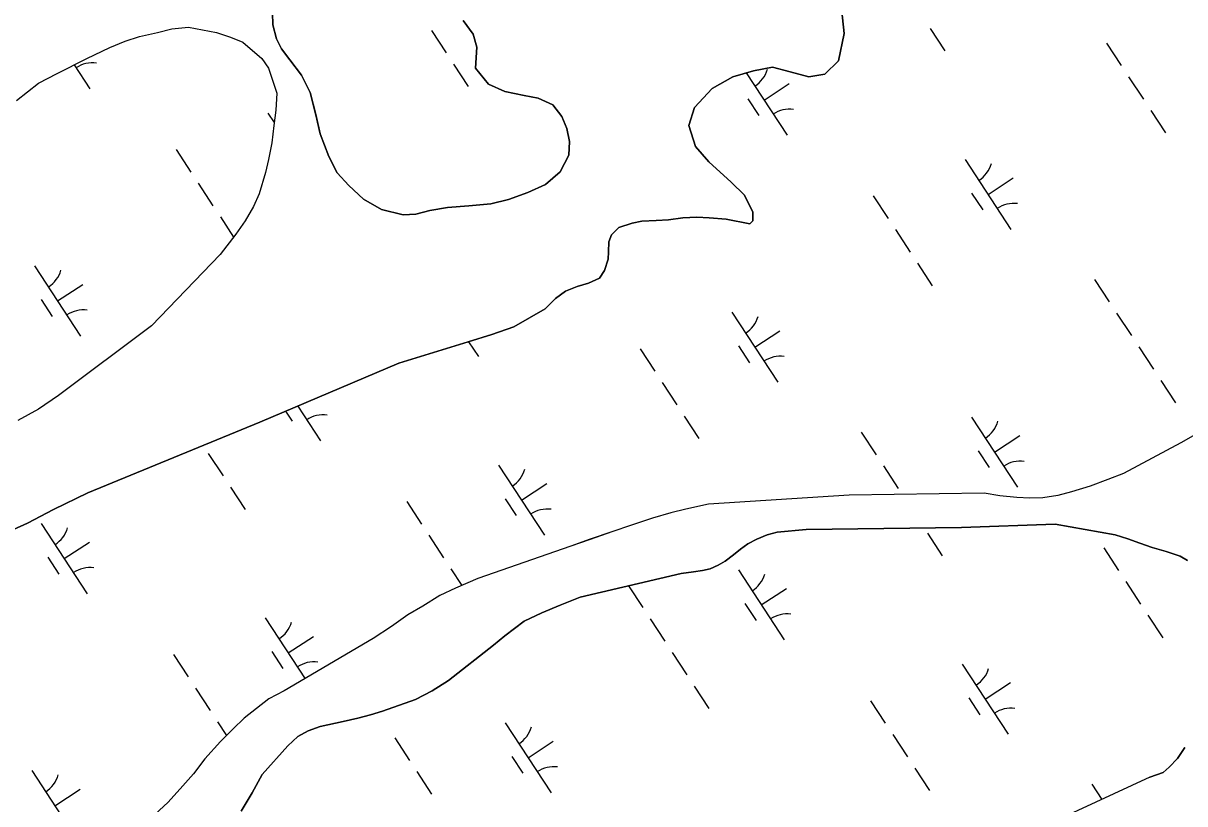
# Model space of a CAD drawing. Extents: x 3945642 to 3966284, y 206476 to 228921.
# Drawn here: x 3955926 to 3956618, y 214771 to 215237 of the extents above; entities that cross this region are included whole.
import ezdxf

# ---------------------------------------------------------------- set-up
doc = ezdxf.new("R2010")
doc.units = 0
doc.layers.add('V-TOPO-SHOR', color=7, linetype='Continuous')
doc.layers.add('V-WETL-SWMP', color=7, linetype='Continuous')

msp = doc.modelspace()

# ---------------------------------------------------------------- linework, layer by layer
at = {"layer": 'V-TOPO-SHOR'}
for points in [[(3956413.42, 215249.19), (3956415.31, 215230.5), (3956412, 215214.21), (3956403.83, 215206.26), (3956394.22, 215204.62), (3956383.15, 215207.69), (3956372.5, 215210.33), (3956361.18, 215208.17), (3956348.88, 215204.63), (3956336.67, 215197.67), (3956326.03, 215186.44), (3956322.75, 215175.69), (3956326.61, 215163.07), (3956334.65, 215153.95), (3956347.9, 215141.91), (3956355.85, 215134.06), (3956360.89, 215123.89), (3956360.75, 215118.67), (3956359.14, 215116.97), (3956344.9, 215119.8)], [(3956074.35, 215242.74), (3956074.62, 215235.6), (3956076.8, 215227.36), (3956079.63, 215221.37), (3956084.6, 215214.72), (3956091.58, 215205.71), (3956096.84, 215195.33), (3956100.16, 215182.08), (3956102.85, 215170.64), (3956107.98, 215157.05), (3956112.93, 215147.31), (3956119.91, 215139.8), (3956128.71, 215131.62), (3956139.33, 215125.57), (3956152.22, 215122.39), (3956159.9, 215122.76), (3956168.13, 215124.94), (3956178.71, 215126.68), (3956191.51, 215127.66), (3956204.64, 215128.85), (3956215.12, 215131.54), (3956226.56, 215135.62), (3956237.16, 215140.46), (3956245.96, 215148.07), (3956251.15, 215157.96), (3956251.53, 215166.06), (3956249.88, 215173.76), (3956246.94, 215181.03), (3956241.55, 215187.9), (3956232.72, 215191.9), (3956224.41, 215193.57), (3956213.02, 215195.99), (3956203.13, 215200.22), (3956195.41, 215209.77), (3956196.24, 215222.36), (3956194.06, 215230.16), (3956188.04, 215238.2)], [(3955921.64, 215190.6), (3955934.83, 215200.85), (3955945.97, 215206.64), (3955963.53, 215215.58), (3955977.23, 215222.21), (3955986.54, 215225.98), (3955994.98, 215228.69), (3956005.78, 215231.18), (3956014.33, 215233.25), (3956024.15, 215234.25)], [(3956024.15, 215234.25), (3956040.98, 215231.03), (3956049.39, 215228.31), (3956056.62, 215225.38), (3956067.97, 215215.48), (3956071.98, 215209.8), (3956076.99, 215194.83), (3956076.39, 215184.8)], [(3956076.39, 215184.8), (3956075.04, 215175.64), (3956074.01, 215165.3), (3956072.02, 215155.29), (3956070.15, 215147.62), (3956066.43, 215134.95), (3956063.07, 215127.29), (3956058, 215118.79), (3956052.5, 215110.83), (3956043.03, 215098.74), (3956002.08, 215056.14), (3955946.73, 215014.51), (3955934.73, 215006.38), (3955922.52, 214999.74)], [(3956344.9, 215119.8), (3956334.85, 215120.57), (3956327.36, 215120.95), (3956319.14, 215120.47), (3956310.62, 215119.34), (3956303.15, 215118.98), (3956294.61, 215118.49), (3956288.86, 215117.42), (3956281, 215114.81), (3956276.5, 215110.45), (3956274.98, 215106.15), (3956274.77, 215100.26), (3956274.54, 215095.88), (3956272.42, 215089.21), (3956269.31, 215084.56), (3956262.85, 215081.55), (3956256.05, 215079.6), (3956249.16, 215076.9), (3956243.05, 215072.4), (3956237.08, 215066.3), (3956218.27, 215055.57), (3956205.22, 215050.93), (3956191.1, 215046.59), (3956149.68, 215033.82), (3956066.82, 214998.65), (3955964.12, 214956.46), (3955943.69, 214946.66), (3955928.15, 214938.34), (3955913.64, 214931.86)], [(3956627.63, 214992.96), (3956616.22, 214986.33), (3956581.96, 214968.03), (3956572.52, 214964.43), (3956562.02, 214960.59), (3956550.98, 214957.06), (3956542.79, 214954.98), (3956533.74, 214953.62), (3956526.05, 214953.26), (3956518.24, 214953.75), (3956508.18, 214954.73), (3956498.85, 214956.36), (3956418.32, 214955.21), (3956334.45, 214949.83), (3956320.94, 214946.78), (3956311.9, 214944.68), (3956301.07, 214941.48), (3956287.8, 214937.05), (3956277.29, 214933.54), (3956263.81, 214928.78), (3956252.35, 214924.71), (3956196.86, 214905.36), (3956183.5, 214899.75), (3956174.19, 214895.19), (3956163.95, 214888.9), (3956155.08, 214883.81), (3956145.28, 214876.78), (3956134.31, 214869.62), (3956081.39, 214838.35), (3956072.08, 214833.58), (3956057.46, 214822.18), (3956050.85, 214815.85), (3956043.31, 214808.12), (3956034, 214797.79), (3956027.23, 214788.89), (3956020.86, 214781.71), (3956012.18, 214772.04), (3955990.98, 214752.5)], [(3956620.16, 214916.11), (3956615.72, 214918.8), (3956607.34, 214921.52), (3956599.06, 214923.92), (3956591.64, 214926.55), (3956584.54, 214929.08), (3956577.01, 214931.5), (3956541.1, 214937.74), (3956485.26, 214935.9), (3956392.76, 214934.62), (3956375.27, 214933.11), (3956369.42, 214931.39), (3956363.28, 214928.81), (3956357.77, 214926.14), (3956353.56, 214922.96), (3956349.25, 214919.46), (3956344.3, 214915.83), (3956340.08, 214913.4), (3956335.31, 214911.28), (3956330.74, 214910.12), (3956325.52, 214909.38), (3956318.17, 214908.38), (3956257.76, 214894.27), (3956245.89, 214889.44), (3956235.08, 214884.85), (3956224.49, 214879.94), (3956213.01, 214871.27), (3956206.18, 214865.69), (3956179.24, 214844.54), (3956169.64, 214838.37), (3956159.59, 214833.26), (3956139.86, 214826.25), (3956132.74, 214824.08), (3956125.19, 214822.12), (3956116.47, 214820.13), (3956102.75, 214817.08), (3956095.64, 214814.49), (3956089.51, 214811.27), (3956083.42, 214805.59), (3956068.16, 214788.52), (3956062.28, 214777.61), (3956055.66, 214766.59)], [(3956597.69, 214786.93), (3956605.54, 214789.75), (3956609.11, 214792.81), (3956614.24, 214798.15), (3956618.49, 214804.64)], [(3956597.69, 214786.93), (3956509.17, 214745.88), (3956448.36, 214725.24), (3956389.54, 214711.91), (3956370, 214705.86), (3956358.21, 214702.32), (3956346.86, 214697.93), (3956273.08, 214662.94), (3956231.42, 214635.09), (3956141.77, 214570.3), (3956078.48, 214529.1), (3956066.96, 214522.57), (3956057.7, 214515.13), (3956047.1, 214505.41), (3956037.26, 214495.17), (3956024.4, 214480.61), (3956014.06, 214468.54), (3956005.93, 214458.24), (3955999.16, 214449.66), (3955988.59, 214437.92), (3955980.21, 214429.74), (3955973.81, 214423.52), (3955966.54, 214418.36), (3955950.38, 214412.73)]]:
    msp.add_lwpolyline(points, dxfattribs=at)
at = {"layer": 'V-WETL-SWMP'}
for p, q in [((3956466.63, 215233.45), (3956475.4, 215220.07)), ((3956169.22, 215232.28), (3956177.98, 215218.89)), ((3956571.86, 215224.74), (3956580.63, 215211.35)), ((3956182.37, 215212.2), (3956191.14, 215198.82)), ((3955956.04, 215211.77), (3955965.43, 215197.44)), ((3956356.92, 215206.94), (3956381.23, 215169.83)), ((3956367.53, 215190.74), (3956382.59, 215200.6)), ((3956585.01, 215204.66), (3956593.78, 215191.28)), ((3956357.79, 215191.53), (3956364.36, 215181.49)), ((3956598.17, 215184.59), (3956606.93, 215171.2)), ((3956071.62, 215183.04), (3956075.3, 215177.42)), ((3956016.93, 215161.2), (3956025.69, 215147.82)), ((3956487.42, 215155.42), (3956514.82, 215113.6)), ((3956501.12, 215134.51), (3956516.17, 215144.38)), ((3956030.08, 215141.13), (3956038.85, 215127.74)), ((3956432.72, 215133.59), (3956441.49, 215120.2)), ((3956491.37, 215135.3), (3956497.95, 215125.26)), ((3956043.23, 215121.05), (3956051.1, 215109.04)), ((3956445.88, 215113.51), (3956454.64, 215100.13)), ((3955932.48, 215091.89), (3955959.88, 215050.06)), ((3956459.03, 215093.44), (3956467.8, 215080.05)), ((3955946.18, 215070.98), (3955961.24, 215080.84)), ((3956564.7, 215083.76), (3956573.46, 215070.37)), ((3955936.44, 215071.77), (3955943.01, 215061.73)), ((3956348.28, 215064.27), (3956375.68, 215022.45)), ((3956577.85, 215063.68), (3956586.62, 215050.3)), ((3956361.98, 215043.36), (3956377.03, 215053.22)), ((3956191.3, 215046.66), (3956197.12, 215037.76)), ((3956293.59, 215042.43), (3956302.35, 215029.05)), ((3956352.24, 215044.15), (3956358.81, 215034.11)), ((3956591, 215043.61), (3956599.77, 215030.22)), ((3956306.74, 215022.36), (3956315.51, 215008.98)), ((3956604.15, 215023.53), (3956612.92, 215010.15)), ((3956082.17, 215005.16), (3956086.09, 214999.19)), ((3956089.39, 215008.23), (3956102.95, 214987.52)), ((3956319.89, 215002.28), (3956328.66, 214988.9)), ((3956491.35, 215001.73), (3956518.75, 214959.91)), ((3956425.56, 214992.61), (3956434.33, 214979.22)), ((3956505.05, 214980.82), (3956520.11, 214990.68)), ((3956036.06, 214980.07), (3956044.83, 214966.69)), ((3956495.31, 214981.61), (3956501.89, 214971.57)), ((3956209.14, 214973.12), (3956236.54, 214931.3)), ((3956438.71, 214972.53), (3956447.48, 214959.15)), ((3956049.22, 214960), (3956057.98, 214946.61)), ((3956222.84, 214952.21), (3956237.9, 214962.07)), ((3956154.45, 214951.28), (3956163.21, 214937.9)), ((3956213.1, 214953), (3956219.67, 214942.96)), ((3955936.41, 214938.2), (3955963.81, 214896.37)), ((3956167.6, 214931.21), (3956176.37, 214917.82)), ((3956465.01, 214932.38), (3956473.78, 214919)), ((3955950.11, 214917.28), (3955965.17, 214927.15)), ((3956570.24, 214923.67), (3956579.01, 214910.28)), ((3955940.37, 214918.07), (3955946.95, 214908.04)), ((3956180.75, 214911.13), (3956187.19, 214901.3)), ((3956352.21, 214910.58), (3956379.61, 214868.76)), ((3956286.7, 214901.03), (3956295.19, 214888.07)), ((3956583.4, 214903.59), (3956592.16, 214890.21)), ((3956365.91, 214889.67), (3956380.97, 214899.53)), ((3956356.17, 214890.46), (3956362.75, 214880.42)), ((3956070, 214881.97), (3956093.78, 214845.67)), ((3956299.57, 214881.38), (3956308.34, 214868)), ((3956596.55, 214883.52), (3956605.32, 214870.13)), ((3956083.7, 214861.06), (3956098.76, 214870.92)), ((3956015.31, 214860.13), (3956024.08, 214846.75)), ((3956073.96, 214861.85), (3956080.53, 214851.81)), ((3956312.72, 214861.3), (3956321.49, 214847.92)), ((3956485.8, 214854.35), (3956513.2, 214812.53)), ((3956028.46, 214840.06), (3956037.23, 214826.67)), ((3956325.87, 214841.23), (3956334.64, 214827.84)), ((3956499.5, 214833.44), (3956514.55, 214843.31)), ((3956431.11, 214832.52), (3956439.87, 214819.13)), ((3956489.76, 214834.23), (3956496.33, 214824.19)), ((3956041.61, 214819.98), (3956046.94, 214811.84)), ((3956213.07, 214819.43), (3956240.47, 214777.6)), ((3956147.28, 214810.3), (3956156.05, 214796.92)), ((3956444.26, 214812.44), (3956453.03, 214799.06)), ((3956226.77, 214798.52), (3956241.83, 214808.38)), ((3956217.03, 214799.31), (3956223.61, 214789.27)), ((3955930.86, 214790.82), (3955958.26, 214748.99)), ((3956160.43, 214790.23), (3956169.2, 214776.84)), ((3956457.41, 214792.36), (3956466.18, 214778.98)), ((3956563.08, 214782.69), (3956569.01, 214773.63)), ((3955944.56, 214769.91), (3955959.62, 214779.77))]:
    msp.add_line(p, q, dxfattribs=at)
for points in [[(3956079.64, 215221.37), (3956076.8, 215227.36), (3956074.62, 215235.6), (3956074.35, 215242.74), (3956076.64, 215250.52), (3956081.19, 215259.55), (3956155.23, 215350.66), (3956215.33, 215430.56), (3956245.83, 215459.26), (3956316.65, 215524.04), (3956425.64, 215637.62)], [(3956344.9, 215119.8), (3956359.14, 215116.97), (3956360.75, 215118.67), (3956360.89, 215123.89), (3956355.85, 215134.06), (3956347.9, 215141.91), (3956334.65, 215153.95), (3956326.61, 215163.07), (3956322.75, 215175.69), (3956326.03, 215186.44), (3956336.67, 215197.67), (3956348.88, 215204.63), (3956361.17, 215208.17), (3956372.5, 215210.33), (3956383.15, 215207.69), (3956394.22, 215204.62), (3956403.83, 215206.26), (3956412, 215214.21), (3956415.31, 215230.5), (3956413.42, 215249.19)], [(3955921.64, 215190.6), (3955934.83, 215200.85), (3955945.97, 215206.64), (3955963.53, 215215.58), (3955977.23, 215222.21), (3955986.54, 215225.98), (3955994.98, 215228.69), (3956005.78, 215231.18), (3956014.33, 215233.25), (3956024.15, 215234.25), (3956040.98, 215231.03), (3956049.39, 215228.31), (3956056.62, 215225.38), (3956067.97, 215215.48), (3956071.98, 215209.8), (3956076.99, 215194.83), (3956076.39, 215184.8), (3956075.04, 215175.64), (3956074.01, 215165.3), (3956072.02, 215155.28), (3956070.15, 215147.62), (3956066.43, 215134.95), (3956063.07, 215127.29), (3956058, 215118.79), (3956052.5, 215110.83), (3956043.03, 215098.74), (3956002.08, 215056.14), (3955946.74, 215014.51), (3955934.73, 215006.38), (3955922.52, 214999.74)], [(3956188.03, 215238.2), (3956194.06, 215230.16), (3956196.24, 215222.36), (3956195.41, 215209.77), (3956203.13, 215200.22), (3956213.02, 215195.99), (3956224.41, 215193.57), (3956232.72, 215191.9), (3956241.55, 215187.9), (3956246.94, 215181.03), (3956249.88, 215173.76), (3956251.53, 215166.06), (3956251.15, 215157.96), (3956245.96, 215148.07), (3956237.16, 215140.46), (3956226.56, 215135.62), (3956215.12, 215131.54), (3956204.65, 215128.85), (3956191.52, 215127.66), (3956178.71, 215126.68), (3956168.13, 215124.94), (3956159.9, 215122.76), (3956152.22, 215122.39), (3956139.33, 215125.58), (3956128.71, 215131.62), (3956119.91, 215139.8), (3956112.93, 215147.31), (3956107.98, 215157.05), (3956102.85, 215170.64), (3956100.16, 215182.07), (3956096.84, 215195.33), (3956091.58, 215205.71), (3956084.6, 215214.72), (3956079.64, 215221.37)], [(3955913.64, 214931.86), (3955928.15, 214938.34), (3955943.69, 214946.66), (3955964.12, 214956.46), (3956066.82, 214998.65), (3956149.68, 215033.82), (3956191.1, 215046.59), (3956205.22, 215050.93), (3956218.27, 215055.57), (3956237.08, 215066.3), (3956243.05, 215072.4), (3956249.16, 215076.9), (3956256.05, 215079.6), (3956262.85, 215081.55), (3956269.31, 215084.56), (3956272.42, 215089.21), (3956274.54, 215095.88), (3956274.77, 215100.26), (3956274.98, 215106.14), (3956276.5, 215110.45), (3956281, 215114.81), (3956288.86, 215117.42), (3956294.61, 215118.49), (3956303.14, 215118.98)], [(3956303.14, 215118.98), (3956310.62, 215119.34), (3956319.14, 215120.47), (3956327.36, 215120.95), (3956334.85, 215120.57), (3956344.9, 215119.8)], [(3956627.63, 214992.96), (3956616.22, 214986.33), (3956581.96, 214968.03), (3956572.52, 214964.43), (3956562.02, 214960.59), (3956550.98, 214957.06), (3956542.79, 214954.98), (3956533.74, 214953.62), (3956526.05, 214953.26), (3956518.24, 214953.75), (3956508.18, 214954.73), (3956498.85, 214956.36), (3956418.32, 214955.21), (3956334.45, 214949.83), (3956320.94, 214946.78), (3956311.9, 214944.68), (3956301.07, 214941.48), (3956287.8, 214937.05), (3956277.29, 214933.54), (3956263.81, 214928.79), (3956252.35, 214924.71)], [(3956055.66, 214766.59), (3956062.28, 214777.61), (3956068.16, 214788.52), (3956083.42, 214805.59), (3956089.51, 214811.27), (3956095.64, 214814.49), (3956102.75, 214817.08), (3956116.47, 214820.13), (3956125.19, 214822.12), (3956132.74, 214824.08), (3956139.86, 214826.25), (3956159.59, 214833.26), (3956169.64, 214838.37), (3956179.24, 214844.54), (3956206.18, 214865.69), (3956213.01, 214871.27), (3956224.49, 214879.94), (3956235.08, 214884.85), (3956245.89, 214889.44), (3956257.76, 214894.27), (3956318.17, 214908.38), (3956325.52, 214909.38), (3956330.74, 214910.12), (3956335.31, 214911.28), (3956340.08, 214913.4), (3956344.3, 214915.83), (3956349.25, 214919.46), (3956353.56, 214922.96), (3956357.77, 214926.14), (3956363.28, 214928.81), (3956369.43, 214931.39), (3956375.27, 214933.11), (3956392.76, 214934.62), (3956485.26, 214935.9), (3956541.1, 214937.74), (3956577.01, 214931.5), (3956584.54, 214929.09), (3956591.64, 214926.55), (3956599.06, 214923.92), (3956607.34, 214921.52), (3956615.72, 214918.8), (3956620.16, 214916.11)], [(3956252.35, 214924.71), (3956196.86, 214905.36), (3956183.5, 214899.75), (3956174.19, 214895.19), (3956163.95, 214888.9), (3956155.08, 214883.81), (3956145.28, 214876.78), (3956134.31, 214869.62), (3956081.39, 214838.35), (3956072.09, 214833.57), (3956057.46, 214822.18), (3956050.85, 214815.85), (3956043.31, 214808.12), (3956034, 214797.79), (3956027.23, 214788.89), (3956020.86, 214781.71), (3956012.18, 214772.04), (3955990.98, 214752.5)], [(3956618.49, 214804.64), (3956614.24, 214798.15), (3956609.11, 214792.81), (3956605.54, 214789.75), (3956597.69, 214786.93), (3956509.17, 214745.88)]]:
    msp.add_lwpolyline(points, dxfattribs=at)
for centre, start, end in [((3955967.07, 215195.38), 82.45745, 124.00111), ((3956352.59, 215213.97), 302.45745, 344.00111), ((3956382.87, 215167.76), 82.45745, 124.00111), ((3956486.18, 215157.75), 302.45745, 344.00111), ((3956516.45, 215111.54), 82.45745, 124.00111), ((3955931.24, 215094.21), 302.45745, 344.00111), ((3955961.51, 215048), 82.45745, 124.00111), ((3956347.04, 215066.6), 302.45745, 344.00111), ((3956377.31, 215020.39), 82.45745, 124.00111), ((3956104.59, 214985.46), 82.45745, 124.00111), ((3956490.11, 215004.05), 302.45745, 344.00111), ((3956207.9, 214975.44), 302.45745, 344.00111), ((3956520.39, 214957.84), 82.45745, 124.00111), ((3956238.17, 214929.23), 82.45745, 124.00111), ((3955935.18, 214940.52), 302.45745, 344.00111), ((3955965.45, 214894.31), 82.45745, 124.00111), ((3956350.97, 214912.9), 302.45745, 344.00111), ((3956068.76, 214884.29), 302.45745, 344.00111), ((3956381.25, 214866.69), 82.45745, 124.00111), ((3956099.04, 214838.08), 82.45745, 124.00111), ((3956484.56, 214856.68), 302.45745, 344.00111), ((3956514.83, 214810.47), 82.45745, 124.00111), ((3956211.84, 214821.75), 302.45745, 344.00111), ((3956242.11, 214775.54), 82.45745, 124.00111), ((3955929.62, 214793.14), 302.45745, 344.00111)]:
    msp.add_arc(centre, 17.62, start, end, dxfattribs=at)

doc.saveas('drawing.dxf')
